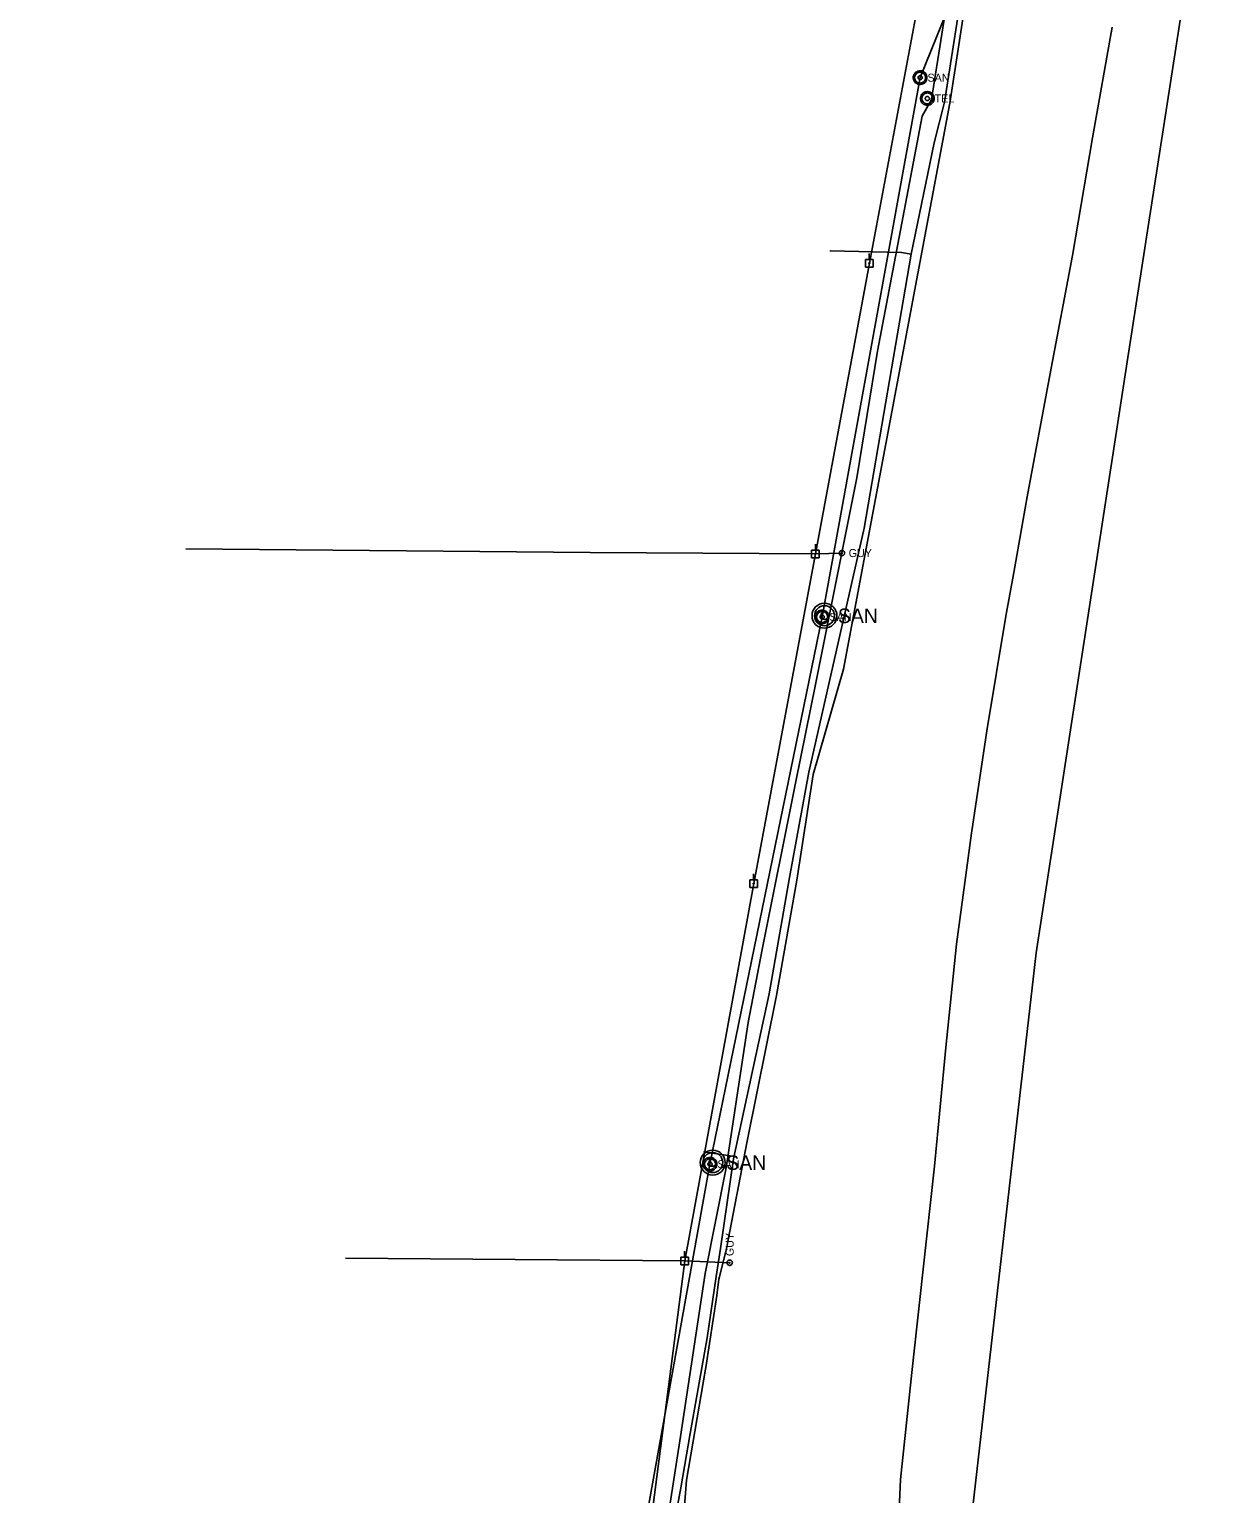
# Model space of a CAD drawing. Extents: x 596028 to 606371, y 330010 to 403088.
# Drawn here: x 601498 to 602072, y 355662 to 356367 of the extents above; entities that cross this region are included whole.
import ezdxf

# ---------------------------------------------------------------- set-up
doc = ezdxf.new("R2010")
doc.units = 0
for name, color, linetype in [('E_FTMS_Conduit', 7, 'Continuous'), ('E_UTL_EGuyWire', 7, 'Continuous'), ('E_UTL_EPowerPole', 7, 'Continuous'), ('E_UTL_FO_UG_QWEST', 7, 'Continuous'), ('E_UTL_G_UG', 7, 'Continuous'), ('E_UTL_Overhead', 7, 'Continuous'), ('E_UTL_SAN_MH', 7, 'Continuous'), ('E_UTL_SAN_UG', 7, 'Continuous'), ('E_UTL_T_MH', 7, 'Continuous'), ('E_UTL_T_UG', 7, 'Continuous')]:
    doc.layers.add(name, color=color, linetype=linetype)

msp = doc.modelspace()

# ---------------------------------------------------------------- linework, layer by layer
at = {"layer": 'E_FTMS_Conduit'}
msp.add_lwpolyline([(602027.81, 354941.56), (602014.68, 354998.28), (602003.75, 355052.62), (601993.35, 355106.23), (601981.45, 355158.89), (601971.43, 355221.04), (601969.66, 355235.81), (601969.87, 355237.6), (601969.25, 355246.18), (601965.32, 355284.21), (601960.85, 355339.21), (601957.5, 355396.77), (601955.3, 355443.69), (601955.36, 355466.99), (601955.35, 355485.6), (601952.64, 355583.7), (601947.85, 355604.48), (601947.1, 355628.3), (601949.35, 355635.2), (601982.31, 355922.69), (602025.74, 356205), (602072.04, 356504.09)], dxfattribs=at)
at = {"layer": 'E_UTL_EGuyWire'}
for p, q in [((601888.89, 356115.12), (601876.1, 356114.7)), ((601834.84, 355773.58), (601813.19, 355774.43))]:
    msp.add_line(p, q, dxfattribs=at)
for points in [[(601890.17, 356115.12), (601890.15, 356115.36), (601890.08, 356115.59), (601889.97, 356115.81), (601889.82, 356116), (601889.63, 356116.16), (601889.42, 356116.29), (601889.19, 356116.36), (601888.95, 356116.4), (601888.7, 356116.39), (601888.47, 356116.33), (601888.24, 356116.23), (601888.05, 356116.09), (601887.88, 356115.91), (601887.75, 356115.71), (601887.65, 356115.48), (601887.61, 356115.24), (601887.61, 356115), (601887.65, 356114.76), (601887.75, 356114.53), (601887.88, 356114.32), (601888.05, 356114.15), (601888.24, 356114.01), (601888.47, 356113.91), (601888.7, 356113.85), (601888.95, 356113.84), (601889.19, 356113.87), (601889.42, 356113.95), (601889.63, 356114.07), (601889.82, 356114.23), (601889.97, 356114.42), (601890.08, 356114.64), (601890.15, 356114.87), (601890.17, 356115.12)], [(601889.05, 356115.12), (601889.04, 356115.15), (601889.04, 356115.18), (601889.02, 356115.2), (601889, 356115.23), (601888.98, 356115.25), (601888.95, 356115.26), (601888.92, 356115.27), (601888.89, 356115.28), (601888.86, 356115.28), (601888.83, 356115.27), (601888.81, 356115.26), (601888.78, 356115.24), (601888.76, 356115.22), (601888.74, 356115.19), (601888.73, 356115.16), (601888.73, 356115.13), (601888.73, 356115.1), (601888.73, 356115.07), (601888.74, 356115.04), (601888.76, 356115.02), (601888.78, 356115), (601888.81, 356114.98), (601888.83, 356114.97), (601888.86, 356114.96), (601888.89, 356114.96), (601888.92, 356114.96), (601888.95, 356114.97), (601888.98, 356114.99), (601889, 356115.01), (601889.02, 356115.03), (601889.04, 356115.06), (601889.04, 356115.09), (601889.05, 356115.12)], [(601834.84, 355774.86), (601834.59, 355774.84), (601834.36, 355774.77), (601834.14, 355774.66), (601833.95, 355774.51), (601833.79, 355774.32), (601833.67, 355774.11), (601833.59, 355773.88), (601833.55, 355773.64), (601833.57, 355773.4), (601833.62, 355773.16), (601833.72, 355772.94), (601833.87, 355772.74), (601834.04, 355772.57), (601834.25, 355772.44), (601834.47, 355772.35), (601834.71, 355772.3), (601834.96, 355772.3), (601835.2, 355772.35), (601835.42, 355772.44), (601835.63, 355772.57), (601835.81, 355772.74), (601835.95, 355772.94), (601836.05, 355773.16), (601836.11, 355773.4), (601836.12, 355773.64), (601836.08, 355773.88), (601836, 355774.11), (601835.88, 355774.32), (601835.72, 355774.51), (601835.53, 355774.66), (601835.31, 355774.77), (601835.08, 355774.84), (601834.84, 355774.86)], [(601834.84, 355773.74), (601834.81, 355773.74), (601834.78, 355773.73), (601834.75, 355773.71), (601834.73, 355773.69), (601834.71, 355773.67), (601834.69, 355773.65), (601834.68, 355773.62), (601834.68, 355773.59), (601834.68, 355773.56), (601834.68, 355773.53), (601834.7, 355773.5), (601834.72, 355773.47), (601834.74, 355773.45), (601834.76, 355773.44), (601834.79, 355773.42), (601834.82, 355773.42), (601834.85, 355773.42), (601834.88, 355773.42), (601834.91, 355773.44), (601834.94, 355773.45), (601834.96, 355773.47), (601834.98, 355773.5), (601834.99, 355773.53), (601835, 355773.56), (601835, 355773.59), (601834.99, 355773.62), (601834.98, 355773.65), (601834.97, 355773.67), (601834.95, 355773.69), (601834.92, 355773.71), (601834.9, 355773.73), (601834.87, 355773.74), (601834.84, 355773.74)]]:
    msp.add_lwpolyline(points, dxfattribs=at)
at = {"layer": 'E_UTL_EPowerPole'}
for points in [[(601901.99, 356256.42), (601901.99, 356259.33)], [(601903.84, 356256.42), (601900.15, 356256.42)], [(601900.15, 356256.42), (601900.15, 356252.73)], [(601900.15, 356252.73), (601903.84, 356252.73)], [(601902.26, 356254.58), (601902.26, 356254.62), (601902.25, 356254.67), (601902.23, 356254.71), (601902.2, 356254.74), (601902.16, 356254.77), (601902.13, 356254.79), (601902.08, 356254.81), (601902.04, 356254.82), (601901.99, 356254.81), (601901.95, 356254.8), (601901.91, 356254.78), (601901.87, 356254.76), (601901.84, 356254.72), (601901.81, 356254.69), (601901.8, 356254.64), (601901.79, 356254.6), (601901.79, 356254.55), (601901.8, 356254.51), (601901.81, 356254.47), (601901.84, 356254.43), (601901.87, 356254.4), (601901.91, 356254.37), (601901.95, 356254.35), (601901.99, 356254.34), (601902.04, 356254.34), (601902.08, 356254.35), (601902.13, 356254.36), (601902.16, 356254.38), (601902.2, 356254.41), (601902.23, 356254.45), (601902.25, 356254.49), (601902.26, 356254.53), (601902.26, 356254.58)], [(601903.84, 356252.73), (601903.84, 356256.42)], [(601876.06, 356116.54), (601876.06, 356119.45)], [(601877.91, 356116.54), (601874.22, 356116.54)], [(601874.22, 356116.54), (601874.22, 356112.85)], [(601874.22, 356112.85), (601877.91, 356112.85)], [(601876.33, 356114.7), (601876.33, 356114.74), (601876.32, 356114.79), (601876.3, 356114.83), (601876.27, 356114.86), (601876.23, 356114.89), (601876.2, 356114.91), (601876.15, 356114.93), (601876.11, 356114.94), (601876.06, 356114.93), (601876.02, 356114.92), (601875.98, 356114.9), (601875.94, 356114.88), (601875.91, 356114.85), (601875.88, 356114.81), (601875.87, 356114.76), (601875.86, 356114.72), (601875.86, 356114.67), (601875.87, 356114.63), (601875.88, 356114.59), (601875.91, 356114.55), (601875.94, 356114.52), (601875.98, 356114.49), (601876.02, 356114.47), (601876.06, 356114.46), (601876.11, 356114.46), (601876.15, 356114.47), (601876.2, 356114.48), (601876.23, 356114.5), (601876.27, 356114.53), (601876.3, 356114.57), (601876.32, 356114.61), (601876.33, 356114.65), (601876.33, 356114.7)], [(601877.91, 356112.85), (601877.91, 356116.54)], [(601848.22, 355957.87), (601844.53, 355957.87)], [(601844.53, 355957.87), (601844.53, 355954.18)], [(601846.64, 355956.03), (601846.64, 355956.07), (601846.63, 355956.12), (601846.61, 355956.16), (601846.58, 355956.19), (601846.54, 355956.22), (601846.51, 355956.24), (601846.46, 355956.26), (601846.42, 355956.27), (601846.37, 355956.26), (601846.33, 355956.25), (601846.29, 355956.23), (601846.25, 355956.21), (601846.22, 355956.18), (601846.19, 355956.14), (601846.18, 355956.1), (601846.17, 355956.05), (601846.17, 355956.01), (601846.18, 355955.96), (601846.19, 355955.92), (601846.22, 355955.88), (601846.25, 355955.85), (601846.29, 355955.82), (601846.33, 355955.8), (601846.37, 355955.79), (601846.42, 355955.79), (601846.46, 355955.8), (601846.51, 355955.81), (601846.54, 355955.83), (601846.58, 355955.86), (601846.61, 355955.9), (601846.63, 355955.94), (601846.64, 355955.98), (601846.64, 355956.03)], [(601846.37, 355957.87), (601846.37, 355960.78)], [(601848.22, 355954.18), (601848.22, 355957.87)], [(601844.53, 355954.18), (601848.22, 355954.18)], [(601813.15, 355776.27), (601813.15, 355779.18)], [(601815, 355776.27), (601811.31, 355776.27)], [(601811.31, 355776.27), (601811.31, 355772.58)], [(601811.31, 355772.58), (601815, 355772.58)], [(601813.42, 355774.43), (601813.42, 355774.47), (601813.41, 355774.52), (601813.39, 355774.56), (601813.36, 355774.59), (601813.32, 355774.62), (601813.29, 355774.65), (601813.24, 355774.66), (601813.2, 355774.67), (601813.15, 355774.66), (601813.11, 355774.65), (601813.07, 355774.63), (601813.03, 355774.61), (601813, 355774.58), (601812.97, 355774.54), (601812.96, 355774.5), (601812.95, 355774.45), (601812.95, 355774.41), (601812.96, 355774.36), (601812.97, 355774.32), (601813, 355774.28), (601813.03, 355774.25), (601813.07, 355774.22), (601813.11, 355774.2), (601813.15, 355774.19), (601813.2, 355774.19), (601813.24, 355774.2), (601813.29, 355774.21), (601813.32, 355774.23), (601813.36, 355774.26), (601813.39, 355774.3), (601813.41, 355774.34), (601813.42, 355774.38), (601813.42, 355774.43)], [(601815, 355772.58), (601815, 355776.27)]]:
    msp.add_lwpolyline(points, dxfattribs=at)
at = {"layer": 'E_UTL_FO_UG_QWEST'}
msp.add_lwpolyline([(601915.18, 355629.69), (601917.04, 355669.24), (601922.49, 355720.79), (601927.69, 355769.11), (601933.31, 355820.04), (601938.78, 355877.2), (601944.01, 355926.93), (601951.12, 355980.3), (601958.59, 356029.58), (601967.76, 356084.77), (601971.53, 356105.69), (601977.93, 356142.12), (601989.06, 356201.56), (601999.81, 356258.26), (602009.42, 356314.96), (602018.86, 356368.21)], dxfattribs=at)
at = {"layer": 'E_UTL_G_UG'}
for points in [[(601889.56, 356059.22), (601940.72, 356331.55), (601950.67, 356396.26), (601952.22, 356402.97), (601955.47, 356427.77), (601958.53, 356439.7), (601968.64, 356468.31), (601975.69, 356493.38), (601983.67, 356527.58), (601985.35, 356570.92), (601985.53, 356608.34), (601987.94, 356664.73), (601988.66, 356716.6), (601989.42, 356760.92), (601990.64, 356790.59), (601990.85, 356856.87), (601990.66, 356932.13), (601990.35, 356983.12), (601990.5, 356985.48), (601990.78, 357017.61)], [(601872.98, 356009.68), (601899.57, 356127.09), (601922.23, 356258.91), (601933.22, 356312.53), (601938.27, 356332.06), (601948.22, 356396.73)], [(601883.21, 356260.45), (601883.2, 356260.51), (601917.54, 356259.83), (601922.23, 356258.91)], [(601889.56, 356059.22), (601875.05, 356008.59)], [(601875.05, 356008.59), (601867.23, 355957.76), (601857.32, 355902.22), (601843.21, 355832.17), (601833.35, 355780.42), (601829.89, 355766.73)], [(601872.98, 356009.68), (601863.58, 355958.96), (601853.83, 355902.97), (601836.75, 355823.58), (601830.42, 355780.41)], [(601838.36, 355824.6), (601822.22, 355827.03)], [(601830.42, 355780.41), (601828.35, 355766.99)], [(601497.89, 355586.04), (601557.2, 355585.04), (601608.23, 355585.72), (601666.55, 355585.63), (601741.3, 355584.2), (601771.33, 355584.5), (601794.45, 355589.66), (601806.2, 355637.49), (601811.35, 355665.27), (601815.89, 355691.42), (601823.98, 355737.46), (601828.35, 355766.99)], [(601849.27, 355302.12), (601850.99, 355344.89), (601850.21, 355393.81), (601851.15, 355473.2), (601850.21, 355490.44), (601851.95, 355547.88), (601852.67, 355583.73), (601852.25, 355585.99), (601852.56, 355586.58), (601852.19, 355591.55), (601851.91, 355592.32), (601849.25, 355596.66), (601835.45, 355610.23), (601821.29, 355626.35), (601811.64, 355637.69), (601814.09, 355668.92), (601823.14, 355722.3), (601823.37, 355723.2), (601828.74, 355757.82), (601829.7, 355765.72)], [(601829.7, 355765.72), (601829.89, 355766.73)]]:
    msp.add_lwpolyline(points, dxfattribs=at)
at = {"layer": 'E_UTL_Overhead'}
msp.add_line((601649.96, 355775.75), (601813.19, 355774.43), dxfattribs=at)
for points in [[(601775.11, 355493.17), (601794.88, 355632.14), (601813.19, 355774.43), (601846.41, 355956.03), (601876.1, 356114.7), (601902.03, 356254.58), (601928.02, 356393.42), (601947.92, 356557.45), (601949.4, 356721.2), (601951.31, 356874.93), (601952.99, 357026.21), (601955.32, 357157.12), (601956.05, 357297.31), (601956.02, 357419.23), (601957.75, 357549.11), (601960.44, 357702.58), (601963.02, 358010.51), (601965.3, 358142.36), (601966.98, 358349.71), (601973.66, 358787.78)], [(601573.22, 356117.17), (601767.66, 356115.35), (601876.1, 356114.7)]]:
    msp.add_lwpolyline(points, dxfattribs=at)
at = {"layer": 'E_UTL_SAN_MH'}
for points in [[(601929.76, 356343.91), (601929.7, 356344.53), (601929.52, 356345.13), (601929.23, 356345.69), (601928.85, 356346.19), (601928.37, 356346.6), (601927.83, 356346.91), (601927.24, 356347.12), (601926.61, 356347.2), (601925.99, 356347.17), (601925.38, 356347.03), (601924.81, 356346.77), (601924.3, 356346.4), (601923.86, 356345.95), (601923.52, 356345.42), (601923.29, 356344.84), (601923.17, 356344.22), (601923.17, 356343.59), (601923.29, 356342.98), (601923.52, 356342.4), (601923.86, 356341.87), (601924.3, 356341.41), (601924.81, 356341.05), (601925.38, 356340.79), (601925.99, 356340.64), (601926.61, 356340.61), (601927.24, 356340.7), (601927.83, 356340.91), (601928.37, 356341.22), (601928.85, 356341.63), (601929.23, 356342.12), (601929.52, 356342.68), (601929.7, 356343.28), (601929.76, 356343.91)], [(601929.1, 356343.91), (601929.05, 356344.41), (601928.91, 356344.89), (601928.68, 356345.34), (601928.37, 356345.73), (601927.99, 356346.06), (601927.55, 356346.31), (601927.08, 356346.47), (601926.58, 356346.55), (601926.08, 356346.52), (601925.59, 356346.4), (601925.14, 356346.19), (601924.73, 356345.9), (601924.38, 356345.54), (601924.11, 356345.12), (601923.92, 356344.65), (601923.83, 356344.16), (601923.83, 356343.66), (601923.92, 356343.16), (601924.11, 356342.7), (601924.38, 356342.28), (601924.73, 356341.91), (601925.14, 356341.62), (601925.59, 356341.41), (601926.08, 356341.3), (601926.58, 356341.27), (601927.08, 356341.34), (601927.55, 356341.51), (601927.99, 356341.76), (601928.37, 356342.09), (601928.68, 356342.48), (601928.91, 356342.93), (601929.05, 356343.41), (601929.1, 356343.91)], [(601927.45, 356343.91), (601927.43, 356344.1), (601927.38, 356344.28), (601927.29, 356344.44), (601927.17, 356344.59), (601927.03, 356344.71), (601926.87, 356344.81), (601926.69, 356344.87), (601926.5, 356344.9), (601926.32, 356344.89), (601926.13, 356344.84), (601925.96, 356344.77), (601925.81, 356344.66), (601925.68, 356344.52), (601925.58, 356344.36), (601925.51, 356344.19), (601925.47, 356344), (601925.47, 356343.81), (601925.51, 356343.63), (601925.58, 356343.45), (601925.68, 356343.3), (601925.81, 356343.16), (601925.96, 356343.05), (601926.13, 356342.97), (601926.32, 356342.93), (601926.5, 356342.92), (601926.69, 356342.95), (601926.87, 356343.01), (601927.03, 356343.1), (601927.17, 356343.23), (601927.29, 356343.37), (601927.38, 356343.54), (601927.43, 356343.72), (601927.45, 356343.91)], [(601882.62, 356084.39), (601882.56, 356085.01), (601882.38, 356085.62), (601882.09, 356086.17), (601881.71, 356086.67), (601881.23, 356087.08), (601880.69, 356087.39), (601880.1, 356087.6), (601879.47, 356087.69), (601878.85, 356087.66), (601878.24, 356087.51), (601877.67, 356087.25), (601877.16, 356086.88), (601876.72, 356086.43), (601876.38, 356085.9), (601876.15, 356085.32), (601876.03, 356084.7), (601876.03, 356084.08), (601876.15, 356083.46), (601876.38, 356082.88), (601876.72, 356082.35), (601877.16, 356081.9), (601877.67, 356081.53), (601878.24, 356081.27), (601878.85, 356081.12), (601879.47, 356081.09), (601880.1, 356081.18), (601880.69, 356081.39), (601881.23, 356081.7), (601881.71, 356082.11), (601882.09, 356082.6), (601882.38, 356083.16), (601882.56, 356083.76), (601882.62, 356084.39)], [(601881.96, 356084.39), (601881.91, 356084.89), (601881.77, 356085.37), (601881.54, 356085.82), (601881.23, 356086.21), (601880.85, 356086.54), (601880.41, 356086.79), (601879.94, 356086.95), (601879.44, 356087.03), (601878.94, 356087), (601878.45, 356086.88), (601878, 356086.68), (601877.59, 356086.38), (601877.24, 356086.02), (601876.97, 356085.6), (601876.78, 356085.13), (601876.69, 356084.64), (601876.69, 356084.14), (601876.78, 356083.65), (601876.97, 356083.18), (601877.24, 356082.76), (601877.59, 356082.39), (601878, 356082.1), (601878.45, 356081.89), (601878.94, 356081.78), (601879.44, 356081.75), (601879.94, 356081.82), (601880.41, 356081.99), (601880.85, 356082.24), (601881.23, 356082.57), (601881.54, 356082.96), (601881.77, 356083.41), (601881.91, 356083.89), (601881.96, 356084.39)], [(601880.31, 356084.39), (601880.29, 356084.58), (601880.24, 356084.76), (601880.15, 356084.92), (601880.03, 356085.07), (601879.89, 356085.2), (601879.73, 356085.29), (601879.55, 356085.35), (601879.37, 356085.38), (601879.18, 356085.37), (601878.99, 356085.32), (601878.82, 356085.25), (601878.67, 356085.14), (601878.54, 356085), (601878.44, 356084.84), (601878.37, 356084.67), (601878.33, 356084.48), (601878.33, 356084.29), (601878.37, 356084.11), (601878.44, 356083.94), (601878.54, 356083.78), (601878.67, 356083.64), (601878.82, 356083.53), (601878.99, 356083.45), (601879.18, 356083.41), (601879.37, 356083.4), (601879.55, 356083.43), (601879.73, 356083.49), (601879.89, 356083.58), (601880.03, 356083.71), (601880.15, 356083.85), (601880.24, 356084.02), (601880.29, 356084.2), (601880.31, 356084.39)], [(601828.67, 355821.01), (601828.61, 355821.63), (601828.43, 355822.24), (601828.14, 355822.79), (601827.76, 355823.29), (601827.28, 355823.7), (601826.74, 355824.01), (601826.15, 355824.22), (601825.53, 355824.31), (601824.9, 355824.28), (601824.29, 355824.13), (601823.72, 355823.87), (601823.21, 355823.5), (601822.77, 355823.05), (601822.43, 355822.52), (601822.2, 355821.94), (601822.08, 355821.32), (601822.08, 355820.7), (601822.2, 355820.08), (601822.43, 355819.5), (601822.77, 355818.97), (601823.21, 355818.52), (601823.72, 355818.15), (601824.29, 355817.89), (601824.9, 355817.74), (601825.53, 355817.71), (601826.15, 355817.8), (601826.74, 355818.01), (601827.28, 355818.32), (601827.76, 355818.73), (601828.14, 355819.23), (601828.43, 355819.78), (601828.61, 355820.38), (601828.67, 355821.01)], [(601828.01, 355821.01), (601827.96, 355821.51), (601827.82, 355821.99), (601827.59, 355822.44), (601827.28, 355822.83), (601826.9, 355823.16), (601826.46, 355823.41), (601825.99, 355823.58), (601825.49, 355823.65), (601824.99, 355823.62), (601824.5, 355823.5), (601824.05, 355823.3), (601823.64, 355823), (601823.29, 355822.64), (601823.02, 355822.22), (601822.83, 355821.75), (601822.74, 355821.26), (601822.74, 355820.76), (601822.83, 355820.27), (601823.02, 355819.8), (601823.29, 355819.38), (601823.64, 355819.01), (601824.05, 355818.72), (601824.5, 355818.51), (601824.99, 355818.4), (601825.49, 355818.37), (601825.99, 355818.44), (601826.46, 355818.61), (601826.9, 355818.86), (601827.28, 355819.19), (601827.59, 355819.58), (601827.82, 355820.03), (601827.96, 355820.51), (601828.01, 355821.01)], [(601826.36, 355821.01), (601826.34, 355821.2), (601826.29, 355821.38), (601826.2, 355821.54), (601826.08, 355821.69), (601825.94, 355821.82), (601825.78, 355821.91), (601825.6, 355821.97), (601825.42, 355822), (601825.23, 355821.99), (601825.04, 355821.95), (601824.87, 355821.87), (601824.72, 355821.76), (601824.59, 355821.62), (601824.49, 355821.46), (601824.42, 355821.29), (601824.38, 355821.1), (601824.38, 355820.92), (601824.42, 355820.73), (601824.49, 355820.56), (601824.59, 355820.4), (601824.72, 355820.26), (601824.87, 355820.15), (601825.04, 355820.07), (601825.23, 355820.03), (601825.42, 355820.02), (601825.6, 355820.05), (601825.78, 355820.11), (601825.94, 355820.2), (601826.08, 355820.33), (601826.2, 355820.47), (601826.29, 355820.64), (601826.34, 355820.82), (601826.36, 355821.01)]]:
    msp.add_lwpolyline(points, dxfattribs=at)
for centre, radius in [((601880.45, 356084.96), 6), ((601880.45, 356084.96), 4.8), ((601880.45, 356084.96), 1.8), ((601826.71, 355821.79), 6), ((601826.71, 355821.79), 4.8), ((601826.71, 355821.79), 1.8)]:
    msp.add_circle(centre, radius, dxfattribs=at)
at = {"layer": 'E_UTL_SAN_UG'}
for p, q in [((601926.46, 356343.91), (601956.45, 356417.78)), ((601879.32, 356084.39), (601926.46, 356343.91)), ((601825.37, 355821.01), (601879.32, 356084.39)), ((601777.6, 355555.11), (601825.37, 355821.01))]:
    msp.add_line(p, q, dxfattribs=at)
at = {"layer": 'E_UTL_T_MH'}
for points in [[(601933.23, 356333.9), (601933.17, 356334.52), (601932.99, 356335.12), (601932.71, 356335.68), (601932.32, 356336.17), (601931.84, 356336.58), (601931.3, 356336.9), (601930.71, 356337.1), (601930.09, 356337.19), (601929.46, 356337.16), (601928.85, 356337.01), (601928.28, 356336.75), (601927.77, 356336.39), (601927.33, 356335.94), (601927, 356335.41), (601926.76, 356334.83), (601926.64, 356334.21), (601926.64, 356333.58), (601926.76, 356332.97), (601927, 356332.38), (601927.33, 356331.86), (601927.77, 356331.4), (601928.28, 356331.04), (601928.85, 356330.78), (601929.46, 356330.63), (601930.09, 356330.6), (601930.71, 356330.69), (601931.3, 356330.89), (601931.84, 356331.21), (601932.32, 356331.62), (601932.71, 356332.11), (601932.99, 356332.67), (601933.17, 356333.27), (601933.23, 356333.9)], [(601932.57, 356333.9), (601932.52, 356334.4), (601932.38, 356334.88), (601932.15, 356335.32), (601931.84, 356335.72), (601931.46, 356336.05), (601931.03, 356336.3), (601930.55, 356336.46), (601930.05, 356336.53), (601929.55, 356336.51), (601929.07, 356336.39), (601928.61, 356336.18), (601928.2, 356335.89), (601927.85, 356335.53), (601927.58, 356335.11), (601927.4, 356334.64), (601927.3, 356334.15), (601927.3, 356333.64), (601927.4, 356333.15), (601927.58, 356332.69), (601927.85, 356332.26), (601928.2, 356331.9), (601928.61, 356331.61), (601929.07, 356331.4), (601929.55, 356331.28), (601930.05, 356331.26), (601930.55, 356331.33), (601931.03, 356331.49), (601931.46, 356331.74), (601931.84, 356332.07), (601932.15, 356332.47), (601932.38, 356332.91), (601932.52, 356333.4), (601932.57, 356333.9)], [(601930.92, 356333.9), (601930.9, 356334.08), (601930.85, 356334.26), (601930.76, 356334.43), (601930.65, 356334.58), (601930.5, 356334.7), (601930.34, 356334.8), (601930.16, 356334.86), (601929.98, 356334.88), (601929.79, 356334.88), (601929.61, 356334.83), (601929.43, 356334.75), (601929.28, 356334.64), (601929.15, 356334.51), (601929.05, 356334.35), (601928.98, 356334.17), (601928.94, 356333.99), (601928.94, 356333.8), (601928.98, 356333.62), (601929.05, 356333.44), (601929.15, 356333.28), (601929.28, 356333.15), (601929.43, 356333.04), (601929.61, 356332.96), (601929.79, 356332.92), (601929.98, 356332.91), (601930.16, 356332.93), (601930.34, 356332.99), (601930.5, 356333.09), (601930.65, 356333.21), (601930.76, 356333.36), (601930.85, 356333.53), (601930.9, 356333.71), (601930.92, 356333.9)]]:
    msp.add_lwpolyline(points, dxfattribs=at)
at = {"layer": 'E_UTL_T_UG'}
msp.add_lwpolyline([(601786.35, 355559.36), (601790.2, 355577.76), (601792.68, 355589.79), (601797.01, 355611.04), (601804.76, 355648.51), (601811.2, 355689.98), (601823.1, 355768.42), (601833.17, 355819.23), (601843.76, 355889.28), (601850.44, 355924.38), (601866.47, 356004.45), (601876.32, 356052.67), (601895.96, 356151.34), (601905.9, 356212.2), (601927.52, 356325.37), (601931.87, 356333.43), (601943.28, 356405.56)], dxfattribs=at)

# ---------------------------------------------------------------- texts
at = {"layer": 'E_UTL_EGuyWire'}
msp.add_text('GUY', height=3.85, dxfattribs=at).set_placement((601892.09, 356113.19))
msp.add_text('GUY', height=3.85, rotation=90, dxfattribs=at).set_placement((601836.76, 355776.79))
at = {"layer": 'E_UTL_SAN_MH'}
for height, p in [(3.849, (601930.02, 356341.96)), (3.849, (601882.88, 356082.44)), (6.998, (601886.93, 356081.42)), (3.849, (601828.93, 355819.06)), (6.998, (601833.19, 355818.25))]:
    msp.add_text('SAN', height=height, dxfattribs=at).set_placement(p)
at = {"layer": 'E_UTL_T_MH'}
msp.add_text('TEL', height=3.849, dxfattribs=at).set_placement((601933.49, 356331.95))

doc.saveas('drawing.dxf')
